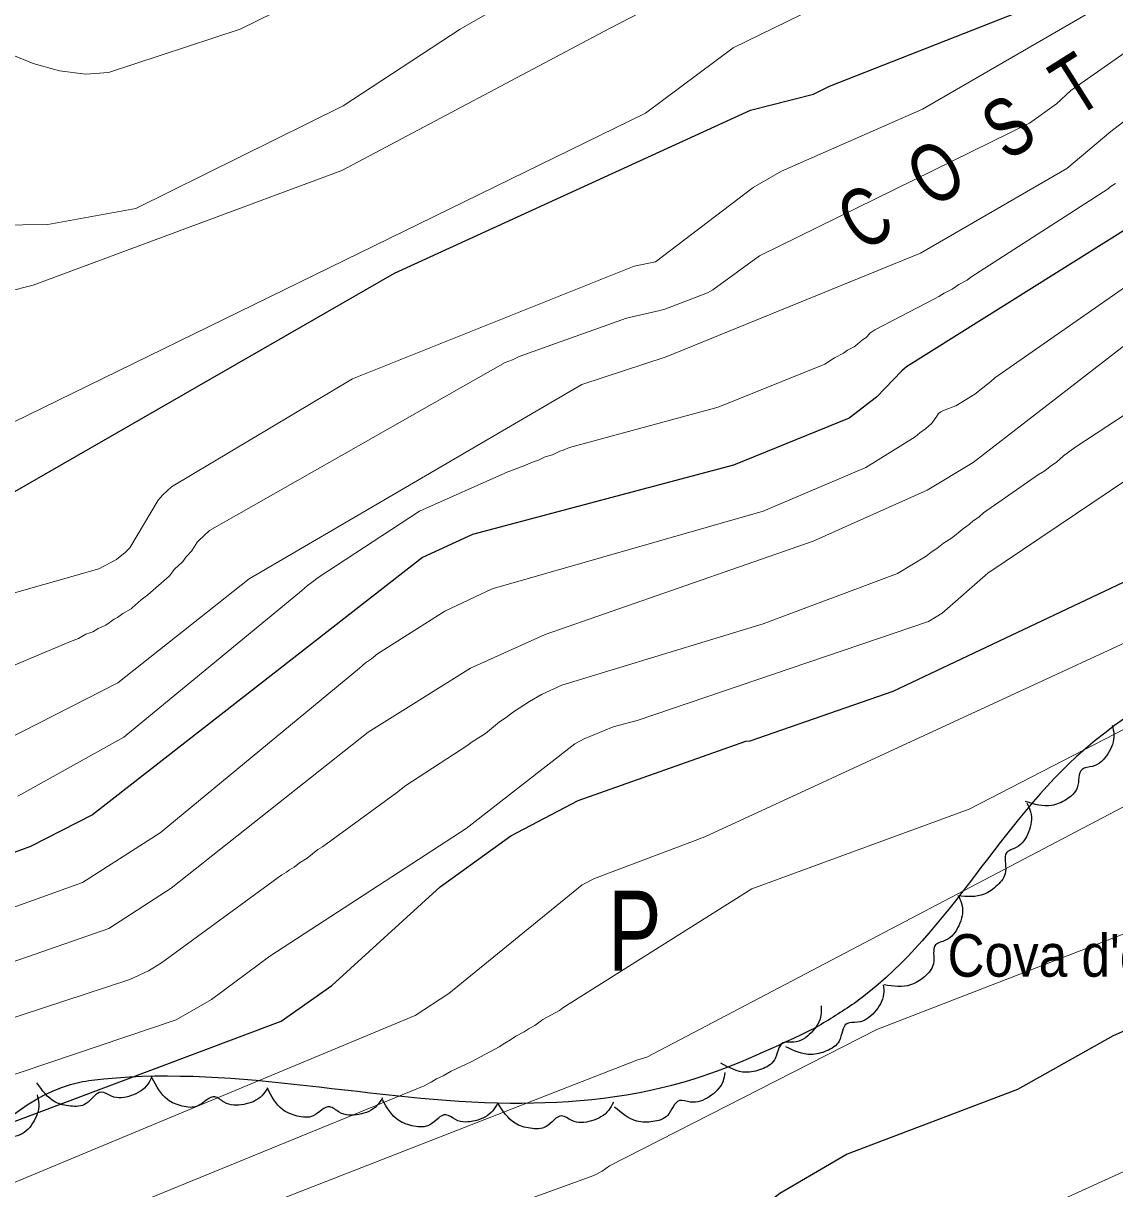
# Model space of a CAD drawing. Extents: x 483847 to 488453, y 4383581 to 4386795.
# Drawn here: x 484573.2 to 484778.1, y 4385231.8 to 4385450.6 of the extents above; entities that cross this region are included whole.
import ezdxf
from ezdxf.enums import TextEntityAlignment as Align

# ---------------------------------------------------------------- set-up
doc = ezdxf.new("R2010")
doc.units = 0
doc.header["$LTSCALE"] = 3.8
doc.linetypes.add('LONG_DASHED', pattern=[7.5, 6, -1.5])
for name, color, linetype, lineweight in [('27', 7, 'Continuous', 25), ('38', 7, 'Continuous', 25), ('8', 7, 'Continuous', 25), ('9', 7, 'Continuous', 13)]:
    doc.layers.add(name, color=color, linetype=linetype, lineweight=lineweight)
doc.layers.add('31', color=7, linetype='Continuous')
doc.layers.add('5', color=7, linetype='Continuous')

msp = doc.modelspace()

# ---------------------------------------------------------------- linework, layer by layer
at = {"layer": '27'}
for points in [[(485138.09, 4385491.7), (485117.52, 4385494.92), (485086.01, 4385503.28), (485081.51, 4385513.57), (485077.65, 4385527.72), (485084.73, 4385543.16), (485084.73, 4385555.38), (485066.08, 4385566.96), (485045.5, 4385568.25), (485042.29, 4385563.1), (485044.86, 4385545.73), (485048.08, 4385539.3), (485038.43, 4385530.3), (485026.22, 4385523.86), (485021.07, 4385512.28), (485022.36, 4385491.06), (485024.29, 4385447.96), (485003.07, 4385438.95), (484987.64, 4385455.68), (484988.92, 4385488.48), (484976.71, 4385515.5), (484956.13, 4385517.43), (484943.27, 4385480.76), (484939.42, 4385462.75), (484925.91, 4385453.1), (484916.27, 4385460.18), (484918.84, 4385487.84), (484918.2, 4385505.85), (484902.77, 4385501.35), (484880.26, 4385476.26), (484861.62, 4385445.39), (484883.48, 4385433.16), (484904.7, 4385434.45), (484917.56, 4385425.44), (484886.69, 4385394.57), (484833.97, 4385350.18), (484770.96, 4385312.88), (484729.17, 4385266.56), (484722.1, 4385262.06)], [(484777.65, 4385318.78), (484777.98, 4385317.03), (484776.82, 4385313.42), (484773.98, 4385311.06), (484772.01, 4385310.49), (484771.09, 4385307.05), (484769.07, 4385304.86), (484766.27, 4385303.7), (484761.37, 4385304.43)], [(484761.64, 4385304.13), (484762.33, 4385302.49), (484761.93, 4385298.72), (484759.64, 4385295.83), (484757.83, 4385294.85), (484757.64, 4385291.3), (484756.11, 4385288.74), (484753.61, 4385287.04), (484748.66, 4385286.73)], [(484748.89, 4385286.56), (484749.47, 4385284.88), (484748.84, 4385281.14), (484746.37, 4385278.4), (484744.5, 4385277.54), (484744.09, 4385274.01), (484742.39, 4385271.55), (484739.8, 4385270.01), (484734.84, 4385270.02)], [(484734.66, 4385270.06), (484734.72, 4385268.28), (484733.02, 4385264.89), (484729.84, 4385263.01), (484727.81, 4385262.74), (484726.37, 4385259.49), (484724.02, 4385257.64), (484721.09, 4385256.93), (484716.35, 4385258.41)], [(484722.98, 4385266.12), (484722.96, 4385264.34), (484721.11, 4385261.04), (484717.85, 4385259.29), (484715.81, 4385259.12), (484714.22, 4385255.93), (484711.8, 4385254.19), (484708.83, 4385253.61), (484704.17, 4385255.3)], [(484126.09, 4384902.79), (484170.42, 4384940.62), (484186.72, 4384951.71), (484191.28, 4384949.75), (484195.85, 4384942.58), (484195.2, 4384850.61), (484198.46, 4384849.31), (484203.02, 4384849.96), (484206.93, 4384851.91), (484210.19, 4384864.31), (484210.19, 4384911.92), (484211.5, 4384943.23), (484214.1, 4384965.41), (484221.93, 4384987.58), (484217.36, 4384992.8), (484210.19, 4384992.8), (484135.22, 4384984.97), (484130.65, 4384988.89), (484126.09, 4384997.37), (484121.53, 4385047.59), (484126.09, 4385059.33), (484133.91, 4385067.16), (484151.52, 4385069.77), (484197.15, 4385061.94), (484225.84, 4385054.77), (484236.92, 4385050.2), (484251.92, 4385040.42), (484272.13, 4385031.28), (484285.82, 4385029.98), (484298.2, 4385029.33), (484332.11, 4385039.76), (484352.32, 4385052.16), (484358.18, 4385050.2), (484379.05, 4385045.63), (484396, 4385044.98), (484413.6, 4385057.38), (484413.6, 4385076.29), (484415.56, 4385110.21), (484421.42, 4385117.38), (484434.46, 4385125.86), (484452.06, 4385127.17), (484517.26, 4385131.08), (484535.51, 4385145.43), (484539.43, 4385153.26), (484534.21, 4385163.04), (484527.69, 4385172.17), (484530.3, 4385183.26), (484560.29, 4385234.79), (484583.76, 4385251.75), (484588.32, 4385252.4), (484664.6, 4385247.83), (484699.15, 4385252.4), (484722.1, 4385262.06)], [(484597.36, 4385252.94), (484596.56, 4385251.36), (484593.42, 4385249.23), (484589.73, 4385249.12), (484587.82, 4385249.88), (484584.98, 4385247.73), (484582.03, 4385247.26), (484579.12, 4385248.06), (484575.7, 4385251.66)], [(484619.01, 4385250.66), (484617.98, 4385249.21), (484614.57, 4385247.56), (484610.9, 4385247.99), (484609.12, 4385249.02), (484606, 4385247.31), (484603.02, 4385247.26), (484600.25, 4385248.49), (484597.39, 4385252.54)], [(484704.91, 4385253.57), (484704.51, 4385251.84), (484701.98, 4385249.02), (484698.43, 4385248.02), (484696.39, 4385248.29), (484694.16, 4385245.53), (484691.41, 4385244.35), (484688.39, 4385244.43), (484684.2, 4385247.09)], [(484640.62, 4385248.79), (484639.59, 4385247.35), (484636.18, 4385245.7), (484632.51, 4385246.12), (484630.73, 4385247.15), (484627.61, 4385245.44), (484624.63, 4385245.4), (484621.86, 4385246.62), (484619, 4385250.67)], [(484575.75, 4385249.41), (484576.09, 4385247.67), (484574.93, 4385244.05), (484572.09, 4385241.69), (484570.12, 4385241.12), (484569.21, 4385237.68), (484567.18, 4385235.49), (484564.39, 4385234.33), (484559.48, 4385235.05)], [(484662.29, 4385247.89), (484661.35, 4385246.38), (484658.04, 4385244.52), (484654.36, 4385244.72), (484652.52, 4385245.64), (484649.51, 4385243.74), (484646.54, 4385243.51), (484643.7, 4385244.56), (484640.6, 4385248.43)], [(484683.98, 4385247.99), (484683.09, 4385246.45), (484679.85, 4385244.48), (484676.15, 4385244.56), (484674.29, 4385245.42), (484671.34, 4385243.42), (484668.38, 4385243.1), (484665.51, 4385244.06), (484662.28, 4385247.82)]]:
    msp.add_spline(points, degree=3, dxfattribs=at)
at = {"layer": '38', "linetype": 'LONG_DASHED'}
msp.add_spline([(484772.07, 4385119.63), (484769.98, 4385138.08), (484766.98, 4385149.74), (484762.76, 4385158.33), (484754.75, 4385167.27), (484750.43, 4385173.05), (484744.56, 4385184.23), (484744.15, 4385189.24), (484746.62, 4385195.72), (484749.84, 4385199.24), (484755.88, 4385204.8), (484766.45, 4385212.92), (484778.44, 4385220.26), (484781.88, 4385222.98), (484798.93, 4385240.35), (484810.56, 4385251.3), (484818.83, 4385261.04), (484829.7, 4385270.94), (484842.52, 4385281.1), (484851.69, 4385289.41), (484862.06, 4385297.43), (484869.01, 4385304.16), (484877.75, 4385312.52), (484899.5, 4385335.07), (484909.71, 4385345.12), (484916.56, 4385351.21), (484928.9, 4385360.47), (484933.81, 4385364.46), (484946.05, 4385374.77), (484960.9, 4385386.1), (484972.76, 4385394.27), (484981.18, 4385400.17), (484993.7, 4385406.34), (485000.81, 4385408.31), (485004.8, 4385409.49), (485004.99, 4385408.49)], degree=3, dxfattribs=at)
at = {"layer": '8'}
for points in [[(484553.54, 4385352.35), (484642.85, 4385403.67), (484709.7, 4385434.27), (484721.58, 4385437.24), (484724.59, 4385438.76), (484768.28, 4385455.99), (484774.21, 4385459.24), (484812.57, 4385487.25), (484818.12, 4385490.9), (484825.25, 4385496.86), (484845.66, 4385509.3), (484867.02, 4385525.71), (484883.81, 4385533.89), (484944.43, 4385569.23), (484946.2, 4385571.26), (484960.99, 4385593.45), (484961.63, 4385594.17), (484965.95, 4385598.04), (484967.46, 4385598.97), (484968.49, 4385599.41), (484972.54, 4385600.35)], [(484972.61, 4385528.16), (484968.32, 4385522.08), (484967.56, 4385521.2), (484920.47, 4385487.3), (484843.6, 4385453.28), (484842.2, 4385452.46), (484838.6, 4385449.68), (484816.8, 4385435.26), (484815.11, 4385433.76), (484814.96, 4385433.36), (484814.86, 4385433.28), (484814.75, 4385433.22), (484814.14, 4385433.13), (484739.03, 4385386.1), (484738.15, 4385385.34), (484733.4, 4385380.38), (484728.23, 4385376.44), (484706.52, 4385367.62), (484657.51, 4385354.59), (484648.15, 4385350.26), (484586.15, 4385301.98), (484574.52, 4385295.99), (484447.53, 4385249.4)], [(484495.33, 4385215.76), (484621.58, 4385263.2), (484631.09, 4385269.88), (484651.45, 4385288.45), (484664.71, 4385298.03), (484677.35, 4385304.64), (484708.83, 4385315.8), (484709.67, 4385315.88), (484736.51, 4385325.19), (484796.07, 4385353.34), (484802.99, 4385358.9), (484824.15, 4385384.06), (484827.81, 4385387.03), (484835.85, 4385392.05), (484953.02, 4385435.42), (484996.6, 4385457.39)], [(485053.89, 4385382.33), (484777.81, 4385260.43), (484759.84, 4385250.4), (484727.87, 4385238.26), (484715.25, 4385230.85), (484711.94, 4385228.29), (484690.83, 4385223.11), (484690.08, 4385223.01), (484473.45, 4385146.49), (484463.01, 4385144.7), (484446.58, 4385144.16), (484436.83, 4385145.34), (484425.84, 4385148.55), (484392.47, 4385165.18), (484371.15, 4385170.67), (484370.47, 4385170.69), (484370.39, 4385170.61)]]:
    msp.add_lwpolyline(points, dxfattribs=at)
at = {"layer": '9'}
for points in [[(484568.29, 4385412.7), (484577.75, 4385412.81), (484594.33, 4385415.82), (484633.27, 4385435.07), (484655.23, 4385449.5), (484687.42, 4385467.99), (484694.2, 4385470.15), (484699.04, 4385471.22), (484701.21, 4385471.94), (484793.97, 4385519.28), (484825.3, 4385543.1), (484861.22, 4385555.71), (484869.49, 4385561.02), (484897.39, 4385584.93), (484922.97, 4385610.2), (484923.58, 4385611.24), (484924.21, 4385612.63), (484926.24, 4385623.12), (484926.84, 4385624.37), (484929.92, 4385629.23), (484931.37, 4385630.9), (484935.29, 4385634.57), (484974.75, 4385660.36)], [(484565.05, 4385398.88), (484575.02, 4385401.38), (484633.01, 4385422.93), (484683.28, 4385449.61), (484820.99, 4385520.68), (484823.08, 4385522.44), (484832.9, 4385532.49), (484834.24, 4385533.53), (484837.65, 4385535.51), (484873.46, 4385548.94), (484884.62, 4385552.74), (484894.14, 4385556.81), (484894.98, 4385557.38), (484896.07, 4385558.3), (484911.76, 4385580.17), (484933.15, 4385601.07), (484934.85, 4385603.35), (484939.12, 4385613.69), (484941.16, 4385617), (484943.66, 4385620.09), (484947.18, 4385623.36), (484965.31, 4385634.34), (484979.8, 4385646.78)], [(484571.54, 4385444.49), (484575.03, 4385443.02), (484579.99, 4385441.65), (484584.9, 4385441.04), (484589.2, 4385441.31), (484613.87, 4385449.45), (484668.29, 4385476.19), (484675.69, 4385478.49), (484676.75, 4385478.55), (484699.82, 4385490.51), (484718.1, 4385498.16), (484771.28, 4385527.92), (484772.35, 4385528.76), (484774.38, 4385530.12), (484774.93, 4385530.35), (484775.63, 4385530.56), (484778.15, 4385531.98), (484784.78, 4385537.02), (484852.49, 4385576), (484856.14, 4385578.72), (484879.33, 4385599.8), (484909.78, 4385639.98)], [(484547.16, 4385353.32), (484548.62, 4385354.44), (484549.3, 4385355.23), (484551.72, 4385358.98), (484556.73, 4385365.52), (484571.23, 4385375.65), (484690, 4385433.69), (484706.46, 4385445.99), (484801.19, 4385492.21), (484829.57, 4385515.57), (484909.23, 4385559.67), (484917.52, 4385566), (484938.51, 4385586.77), (484945.08, 4385596.55), (484953.79, 4385606.66), (484958.11, 4385610.46), (484997.78, 4385639.17)], [(484974.75, 4385562.33), (484957.08, 4385542.04), (484869.69, 4385485.21), (484845.44, 4385473.99), (484844.64, 4385473.48), (484830.01, 4385461.39), (484807.39, 4385446.76), (484786.14, 4385437), (484777.38, 4385430.24), (484769.14, 4385423.29), (484741.67, 4385407.39), (484693.9, 4385387.98), (484678.07, 4385382.74), (484615.58, 4385346.26), (484590.93, 4385326.71), (484543.3, 4385302.48)], [(484674.5, 4385265.7), (484710.01, 4385288.04), (484750.8, 4385303.05), (484860.33, 4385359.54), (485079.99, 4385464.95), (485081.67, 4385466.28), (485089.78, 4385474.12), (485091.78, 4385475.4), (485099.75, 4385479.19), (485102.45, 4385479.84), (485151.07, 4385485.69)], [(484503.81, 4385324.39), (484587.37, 4385348.16), (484590.66, 4385349.92), (484592.31, 4385351.19), (484593.16, 4385352.08), (484598.53, 4385361.06), (484599.4, 4385362.07), (484601, 4385363.52), (484635.01, 4385383.79), (484687.91, 4385404.98), (484691.91, 4385405.82), (484710.21, 4385419.77), (484715.53, 4385422.82), (484742.04, 4385434.44), (484809.86, 4385473.76)], [(484534.54, 4385240.74), (484601.87, 4385263.45), (484608.49, 4385267.3), (484619.48, 4385275.42), (484656.34, 4385299.41), (484676.74, 4385315.26), (484678.5, 4385316.24), (484683.93, 4385318.48), (484688.47, 4385319.65), (484743.17, 4385338.27), (484745.7, 4385339.85), (484754.27, 4385347.35), (484803.51, 4385380.41), (484833.37, 4385403.82), (484836.93, 4385405.72), (484843.26, 4385408.29), (484861.25, 4385412.6), (484869.19, 4385415.07), (484900.72, 4385430.01), (484933.1, 4385438.18), (484946.15, 4385442.8), (484992.86, 4385472.38)], [(484785.74, 4385449.03), (484769.91, 4385437.94), (484767.19, 4385435.47), (484762.11, 4385431.81), (484711.42, 4385406.9), (484702.67, 4385400.56), (484701.64, 4385399.98), (484693.67, 4385396.93), (484692.69, 4385396.67), (484686.46, 4385395.2), (484666.29, 4385388.02), (484665.04, 4385387.41), (484663.69, 4385386.9), (484608.16, 4385355.34), (484606.06, 4385353.43), (484605.86, 4385353.2), (484604.76, 4385351.48), (484603.79, 4385350.46), (484603.71, 4385350.36), (484603.18, 4385349.56), (484602.94, 4385349.31), (484601.63, 4385348.15), (484601.5, 4385348), (484600.69, 4385346.87), (484600.58, 4385346.76), (484599.55, 4385345.89), (484596.59, 4385343.26), (484595.33, 4385342.32), (484593.64, 4385340.8), (484593.44, 4385340.66), (484591.88, 4385339.79), (484590.84, 4385338.99), (484590.25, 4385338.69), (484588.69, 4385337.57), (484588.53, 4385337.49), (484587.26, 4385336.95), (484586.2, 4385336.34), (484584.91, 4385335.86), (484583.51, 4385335.09), (484582.02, 4385334.5), (484549.64, 4385320.84)], [(484441.58, 4385225.93), (484477.54, 4385236.81), (484524.99, 4385258.28), (484589.22, 4385280.63), (484600.96, 4385288.16), (484637.94, 4385317.48), (484657.13, 4385329.47), (484671.15, 4385335.82), (484721.52, 4385353.32), (484742.93, 4385362.89), (484751.52, 4385368.08), (484830.88, 4385429.46), (484833.4, 4385430.86)], [(484971.71, 4385429.08), (484909.59, 4385406.14), (484895.88, 4385400.07), (484876.32, 4385394.93), (484872.33, 4385393.3), (484794.9, 4385341.15), (484701.15, 4385297.85), (484680.43, 4385289.98), (484678.09, 4385288.82), (484653.07, 4385268.42), (484646.79, 4385264.26), (484558.06, 4385227.37)], [(484568.77, 4385283.69), (484584.28, 4385289.27), (484598.89, 4385298.55), (484636.28, 4385329.52), (484637.46, 4385330.52), (484638.55, 4385331.24), (484639.7, 4385332.2), (484652.36, 4385340.21), (484661.23, 4385344.4), (484712.08, 4385358.98), (484731.38, 4385367.17), (484740.67, 4385372.96), (484741.51, 4385373.66), (484742.61, 4385374.43), (484743.24, 4385375.01), (484743.59, 4385375.28), (484743.85, 4385375.53), (484744.82, 4385377.02), (484745.05, 4385377.29), (484745.46, 4385377.64), (484745.98, 4385377.89), (484748.29, 4385378.73), (484751.86, 4385380.94), (484754.84, 4385383.29), (484755.63, 4385383.98), (484812.32, 4385423.51)], [(484778.24, 4385420.48), (484777.29, 4385419.87), (484776.88, 4385419.52), (484751.13, 4385402.91), (484750.42, 4385402.37), (484748.86, 4385401.53), (484747.6, 4385400.64), (484746.1, 4385399.91), (484745.1, 4385399.26), (484744.29, 4385398.87), (484733.09, 4385393.04), (484732.11, 4385392.4), (484731.63, 4385391.74), (484731.41, 4385391.54), (484731.29, 4385391.44), (484730.73, 4385391.13), (484729.47, 4385390.02), (484729.17, 4385389.81), (484727.92, 4385389.19), (484727.2, 4385388.67), (484725.48, 4385387.79), (484723.7, 4385386.59), (484703.64, 4385378.53), (484675.73, 4385370.91), (484674.57, 4385370.43), (484673.93, 4385370.23), (484672.53, 4385369.57), (484671.2, 4385369.15), (484669.94, 4385368.56), (484668.63, 4385368.12), (484667.38, 4385367.53), (484666.18, 4385367.14), (484665.39, 4385366.79), (484664.16, 4385366.34), (484647.59, 4385358.96), (484628.35, 4385346.39), (484627.69, 4385345.84), (484626.52, 4385344.99), (484625.41, 4385344.03), (484592.04, 4385316.55)], [(484485.13, 4385176.62), (484688.37, 4385255.87), (484690.27, 4385256.47), (484926.01, 4385380.25), (484938.49, 4385385.51), (485008.27, 4385406.46)], [(484487.27, 4385164.18), (484680.28, 4385234.24), (484681.86, 4385235.03), (484683.24, 4385236.04), (484733.43, 4385261.66), (484824.04, 4385296.72), (484898.95, 4385341.5), (484909.29, 4385347.22), (485026.34, 4385391.41)], [(484802.52, 4385391.82), (484770.61, 4385370.93)], [(485097.98, 4385379.73), (484757.4, 4385224.8)], [(484770.61, 4385370.93), (484768.52, 4385369.39), (484767.17, 4385368.2), (484766.01, 4385367.38), (484765.01, 4385366.57), (484763.84, 4385365.84), (484753.47, 4385358.63), (484752.58, 4385357.87), (484751.57, 4385357.15), (484750.86, 4385356.51), (484749.5, 4385355.54), (484747.66, 4385354.03), (484745.99, 4385352.96), (484744.75, 4385351.95), (484743.63, 4385351.26), (484742.72, 4385350.54), (484737.35, 4385347.26), (484712.1, 4385337.84), (484674.3, 4385326.3), (484670.48, 4385324.52), (484668.24, 4385323.21), (484665.2, 4385321.29), (484663.87, 4385320.23), (484662.57, 4385319.43), (484659.98, 4385317.2), (484657.44, 4385315.69), (484656.45, 4385314.92), (484645.01, 4385307.48), (484644.15, 4385306.75), (484643.24, 4385306.11), (484629.37, 4385295.96), (484628.51, 4385295.43), (484626.49, 4385293.8), (484625.04, 4385292.92), (484624.06, 4385292.13), (484623.15, 4385291.61), (484622.62, 4385291.2), (484621.7, 4385290.67), (484599.15, 4385274.16), (484596.66, 4385272.68), (484593.19, 4385271.05), (484532.25, 4385251.05)], [(484592.04, 4385316.55), (484572.12, 4385305.45)], [(484581.9, 4385223.83), (484648.43, 4385251.07), (484649.13, 4385251.46), (484649.79, 4385251.77), (484650.77, 4385252.38), (484652.03, 4385252.95), (484653.52, 4385253.84), (484657.3, 4385255.56), (484662.51, 4385258.37), (484663.61, 4385259.11), (484664.65, 4385259.68), (484665.68, 4385260.41), (484667.22, 4385261.2), (484668.18, 4385261.86), (484669.24, 4385262.42), (484670.74, 4385263.52), (484673.85, 4385265.2), (484674.5, 4385265.7)]]:
    msp.add_lwpolyline(points, dxfattribs=at)

# ---------------------------------------------------------------- texts
at = {"layer": '31', "width": 0.75}
msp.add_text('P', height=15, dxfattribs=at).set_placement((484687.99, 4385272.7), align=Align.CENTER)
at = {"layer": '5', "width": 0.75}
for s, p in [('T', (484773.68, 4385434.51)), ('S', (484761.03, 4385426.52)), ('O', (484747.43, 4385417.94)), ('C', (484734.12, 4385409.54))]:
    msp.add_text(s, height=10.99, rotation=32.253, dxfattribs=at).set_placement(p, align=Align.CENTER)
at = {"layer": '5', "width": 0.9}
msp.add_text("Cova d'en Pelleringo", height=8, dxfattribs=at).set_placement((484746.73, 4385271.56))

doc.saveas('drawing.dxf')
